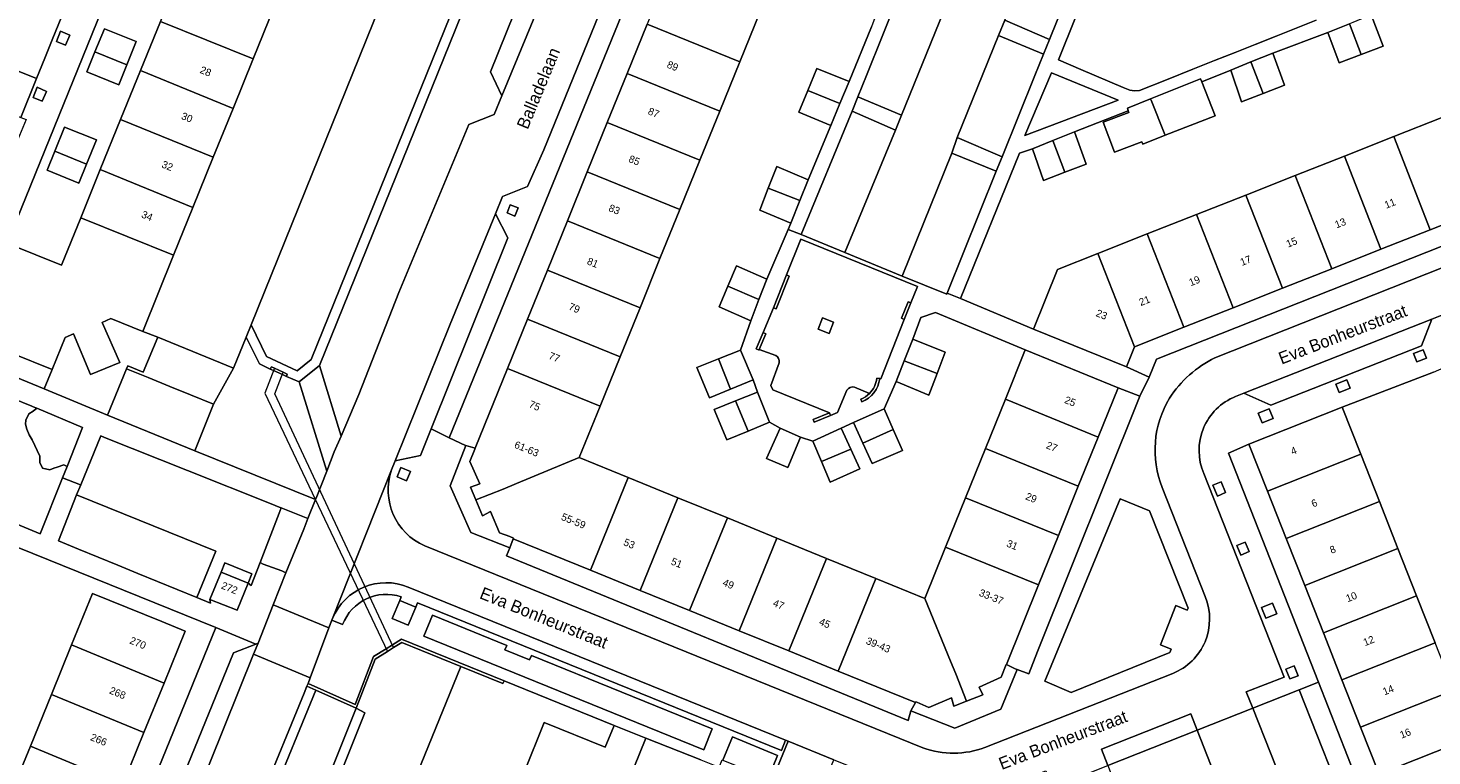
# Model space of a CAD drawing. Header units: metres. Extents: x 151448 to 154749, y 463108 to 465296.
# Tile 418 of 449: x 154410 to 154553, y 464814 to 464889. Entities that reach past the tile are written whole.
import ezdxf
from ezdxf.enums import TextEntityAlignment as Align

# ---------------------------------------------------------------- set-up
doc = ezdxf.new("R2010")
doc.units = ezdxf.units.M
for name, color, linetype, lineweight in [('B-PV-GK-BESCHOEIING-G', 253, 'Continuous', 9), ('B-PV-GK-KADEMUUR-GV', 253, 'Continuous', 9), ('B-PV-GR-BEPLANTING_CULTUUR_BODEMBEDEKKER-GV', 253, 'Continuous', 9), ('B-PV-GR-BEPLANTING_CULTUUR_HEESTERS-GV', 253, 'Continuous', 9), ('B-PV-GR-GROENVOORZIENING-GV', 253, 'Continuous', 9), ('B-PV-GW-TALUD_KRUIN-G', 253, 'Continuous', 9), ('B-PV-IE-TERREINAFSCHEIDING_KUNSTMATIG_HEKWERK-G', 253, 'Continuous', 9), ('B-PV-IE-TERREINAFSCHEIDING_KUNSTMATIG_MUUR-GV', 253, 'Continuous', 9), ('B-PV-KW-KUNSTWERK_DUIKER-GV', 253, 'Continuous', 9), ('B-PV-OG-BEBOUWING-GV', 1, 'Continuous', 9), ('B-PV-OG-BEBOUWING-T18', 2, 'Continuous', 9), ('B-PV-OG-TERREIN_BEGROEID-GV', 253, 'Continuous', 9), ('B-PV-OG-TERREIN_ERF-GV', 253, 'Continuous', 9), ('B-PV-OG-TERREIN_OEVER-GV', 253, 'Continuous', 9), ('B-PV-OG-TOPOGRAFIE-T18', 2, 'Continuous', 9), ('B-PV-OG-WATER-GV', 253, 'Continuous', 9), ('B-PV-OG-WATER_SLOOT-GV', 253, 'Continuous', 9), ('B-PV-VH-GESLOTENVERHARDING_ASFALT-GV', 253, 'Continuous', 9), ('B-PV-VH-GESLOTENVERHARDING_KUNSTSTOF-GV', 253, 'Continuous', 9), ('B-PV-VH-OPENVERHARDING_BETONSTRAATSTEEN-GV', 253, 'Continuous', 9), ('B-PV-VH-OPENVERHARDING_TEGEL-GV', 253, 'Continuous', 9)]:
    doc.layers.add(name, color=color, linetype=linetype, lineweight=lineweight)
doc.styles.add('Drong', font='txt', dxfattribs={"height": 1.8})

msp = doc.modelspace()

# ---------------------------------------------------------------- linework, layer by layer
at = {"layer": 'B-PV-GK-BESCHOEIING-G', "flags": 128}
for points in [[(154432.267, 464858.328), (154466.781, 464943.76)], [(154474.29, 464940.83), (154439.22, 464854.19)], [(154432.267, 464858.328), (154431.765, 464857.085)], [(154431.765, 464857.085), (154433.11, 464854.36), (154434.225, 464853.835)], [(154437.17, 464852.55), (154439.22, 464854.19)], [(154435.87, 464853.08), (154437.17, 464852.55)], [(154429.813, 464765.146), (154453.636, 464823.549)], [(154329.672, 464719.007), (154380.801, 464739.127), (154382.385, 464740.079), (154384.883, 464739.581), (154389.381, 464738.284), (154391.566, 464738.199), (154393.997, 464738.882), (154410.605, 464745.363), (154412.199, 464746.299), (154413.899, 464747.898), (154415.195, 464750.03), (154425.024, 464774.421), (154442.976, 464819.313)]]:
    msp.add_lwpolyline(points, dxfattribs=at)
at = {"layer": 'B-PV-GK-KADEMUUR-GV', "flags": 128}
msp.add_lwpolyline([(154438.871, 464821.134), (154442.976, 464819.313), (154444.922, 464824.298), (154446.157, 464825.073), (154446.789, 464825.469), (154447.634, 464825.999), (154453.636, 464823.549), (154457.928, 464821.797), (154458.04, 464822.074), (154447.605, 464826.334), (154446.661, 464825.743), (154446.027, 464825.346), (154444.752, 464824.547), (154442.875, 464819.669), (154438.071, 464821.817), (154437.957, 464821.539)], close=True, dxfattribs=at)
at = {"layer": 'B-PV-GR-BEPLANTING_CULTUUR_BODEMBEDEKKER-GV', "flags": 128}
for points in [[(154430.487, 464853.921), (154428.44, 464850.25), (154426.54, 464845.506), (154438.814, 464840.547), (154438.904, 464840.672), (154439.972, 464843.423), (154437.17, 464852.55), (154435.87, 464853.08), (154435.46, 464853.268), (154434.549, 464853.686), (154434.225, 464853.835), (154433.11, 464854.36), (154431.765, 464857.085)], [(154441.428, 464846.999), (154439.22, 464854.19), (154437.17, 464852.55), (154439.972, 464843.423), (154440.746, 464845.416)]]:
    msp.add_lwpolyline(points, close=True, dxfattribs=at)
at = {"layer": 'B-PV-GR-BEPLANTING_CULTUUR_HEESTERS-GV', "flags": 128}
for points in [[(154508.405, 464887.819), (154512.996, 464885.89), (154513.616, 464887.403), (154509.049, 464889.37)], [(154497.929, 464878.179), (154498.525, 464879.68), (154494.095, 464881.546), (154493.512, 464880.083)], [(154503.656, 464875.828), (154508.185, 464873.974), (154508.793, 464875.437), (154504.214, 464877.428)], [(154449.87, 464826.641), (154478.386, 464815.057), (154479.252, 464817.189), (154460.824, 464824.675), (154460.636, 464824.211), (154458.134, 464825.227), (154458.324, 464825.695), (154450.738, 464828.777)], [(154480.319, 464814.003), (154484.953, 464812.123), (154485.905, 464814.493), (154481.303, 464816.369)]]:
    msp.add_lwpolyline(points, close=True, dxfattribs=at)
at = {"layer": 'B-PV-GR-GROENVOORZIENING-GV', "flags": 128}
for points in [[(154412.847, 464888.244), (154412.437, 464887.204), (154413.349, 464886.832), (154413.788, 464887.83)], [(154410.472, 464882.527), (154410.062, 464881.487), (154410.974, 464881.115), (154411.413, 464882.113)], [(154458.652, 464870.546), (154458.365, 464869.74), (154459.153, 464869.415), (154459.469, 464870.24)], [(154491.15, 464857.465), (154491.59, 464858.612), (154490.471, 464859.042), (154490.032, 464857.893)], [(154551.024, 464854.575), (154552.001, 464854.959), (154551.671, 464855.797), (154550.694, 464855.412)], [(154543.101, 464851.451), (154544.244, 464851.904), (154543.913, 464852.741), (154542.769, 464852.288)], [(154535.261, 464848.367), (154536.377, 464848.807), (154535.993, 464849.784), (154534.876, 464849.344)], [(154447.135, 464842.85), (154448.095, 464842.45), (154448.491, 464843.4), (154447.53, 464843.8)], [(154531.087, 464842.367), (154530.256, 464842.023), (154530.719, 464840.904), (154531.55, 464841.249)], [(154533.527, 464836.22), (154532.699, 464835.867), (154533.112, 464834.896), (154533.94, 464835.249)], [(154449.052, 464829.59), (154447.412, 464830.274), (154446.642, 464828.429), (154448.281, 464827.744)], [(154536.324, 464830.011), (154535.208, 464829.569), (154535.649, 464828.452), (154536.765, 464828.894)], [(154538.533, 464823.613), (154537.697, 464823.279), (154538.099, 464822.272), (154538.935, 464822.605)]]:
    msp.add_lwpolyline(points, close=True, dxfattribs=at)
at = {"layer": 'B-PV-GW-TALUD_KRUIN-G', "flags": 128}
for points in [[(154441.428, 464846.999), (154443.26, 464851.25), (154447.33, 464861.621), (154454.448, 464878.727), (154457.014, 464879.769), (154457.795, 464881.657), (154456.656, 464884.092), (154465.583, 464906.286), (154468.423, 464907.266), (154468.993, 464908.829), (154467.716, 464911.563), (154480.128, 464942.207)], [(154428.44, 464850.25), (154426.54, 464845.506), (154438.814, 464840.547), (154438.904, 464840.672), (154439.972, 464843.423)], [(154439.972, 464843.423), (154440.746, 464845.416), (154441.428, 464846.999)]]:
    msp.add_lwpolyline(points, dxfattribs=at)
at = {"layer": 'B-PV-IE-TERREINAFSCHEIDING_KUNSTMATIG_HEKWERK-G', "flags": 128}
for points in [[(154486.818, 464863.421), (154488.271, 464867.077), (154500.159, 464862.244), (154499.484, 464860.569)], [(154431.765, 464857.085), (154430.487, 464853.921), (154422.77, 464857.07)]]:
    msp.add_lwpolyline(points, dxfattribs=at)
at = {"layer": 'B-PV-IE-TERREINAFSCHEIDING_KUNSTMATIG_MUUR-GV', "flags": 128}
for points in [[(154485.484, 464860.067), (154485.762, 464859.957), (154487.096, 464863.31), (154486.818, 464863.421)], [(154499.484, 464860.569), (154499.206, 464860.681), (154498.533, 464859.011), (154498.811, 464858.899)], [(154484.433, 464857.551), (154483.735, 464855.886), (154484.011, 464855.77), (154484.039, 464855.835), (154484.71, 464857.435)], [(154434.639, 464853.919), (154434.33, 464854.06), (154434.225, 464853.835), (154434.549, 464853.686), (154435.46, 464853.268), (154435.87, 464853.08), (154435.95, 464853.32), (154435.551, 464853.502)], [(154491.305, 464849.114), (154491.192, 464849.392), (154489.526, 464848.714), (154489.639, 464848.436)]]:
    msp.add_lwpolyline(points, close=True, dxfattribs=at)
at = {"layer": 'B-PV-IE-TERREINAFSCHEIDING_KUNSTMATIG_MUUR-GV'}
for points in [[(154494.482, 464850.495, 0.2790911), (154496.305, 464852.864)], [(154496.007, 464852.897, -0.170234), (154495.265, 464851.356)], [(154495.265, 464851.356, -0.1037202), (154494.374, 464850.774)]]:
    msp.add_lwpolyline(points, format="xyb", dxfattribs=at)
at = {"layer": 'B-PV-IE-TERREINAFSCHEIDING_KUNSTMATIG_MUUR-GV', "flags": 128}
for points in [[(154496.305, 464852.864), (154496.007, 464852.897)], [(154494.374, 464850.774), (154494.482, 464850.495)]]:
    msp.add_lwpolyline(points, dxfattribs=at)
at = {"layer": 'B-PV-KW-KUNSTWERK_DUIKER-GV', "flags": 128}
msp.add_lwpolyline([(154434.639, 464853.919), (154433.662, 464851.379), (154446.157, 464825.073), (154446.789, 464825.469), (154434.7, 464851.299), (154435.551, 464853.502)], close=True, dxfattribs=at)
at = {"layer": 'B-PV-OG-BEBOUWING-GV', "flags": 128}
for points in [[(154432.472, 464885.426), (154434.584, 464890.639), (154425.134, 464894.457), (154423.022, 464889.246)], [(154484.106, 464890.133), (154474.665, 464893.97), (154472.629, 464888.96), (154482.07, 464885.123)], [(154432.472, 464885.426), (154423.022, 464889.246), (154420.992, 464884.235), (154430.426, 464880.374)], [(154545.348, 464885.862), (154544.168, 464888.999), (154541.948, 464888.094), (154543.107, 464885.019)], [(154544.168, 464888.999), (154545.348, 464885.862), (154547.588, 464886.704), (154546.379, 464889.9), (154544.492, 464889.131)], [(154419.601, 464884.804), (154420.57, 464887.19), (154417.32, 464888.48), (154416.364, 464886.129)], [(154470.593, 464883.95), (154480.034, 464880.114), (154482.07, 464885.123), (154472.629, 464888.96)], [(154416.364, 464886.129), (154415.54, 464884.1), (154418.78, 464882.78), (154419.601, 464884.804)], [(154534.11, 464885.109), (154532.072, 464884.287), (154533.176, 464881.04), (154535.363, 464881.892)], [(154536.349, 464886.011), (154534.11, 464885.109), (154535.363, 464881.892), (154537.55, 464882.743)], [(154420.992, 464884.235), (154418.979, 464879.267), (154428.416, 464875.413), (154430.426, 464880.374)], [(154480.034, 464880.114), (154470.593, 464883.95), (154468.557, 464878.94), (154477.998, 464875.104)], [(154493.194, 464883.132), (154489.913, 464884.45), (154488.989, 464882.218), (154492.248, 464880.869)], [(154523.908, 464881.35), (154524.024, 464881.062), (154525.298, 464877.907), (154525.4, 464877.647), (154530.482, 464879.639), (154529.117, 464883.09), (154528.997, 464883.396)], [(154492.248, 464880.869), (154488.989, 464882.218), (154488.065, 464879.986), (154491.322, 464878.655)], [(154525.4, 464877.647), (154525.298, 464877.907), (154524.024, 464881.062), (154523.908, 464881.35), (154521.537, 464880.397), (154521.626, 464880.157), (154521.635, 464880.134), (154521.695, 464879.977), (154519.072, 464878.983), (154520.229, 464875.931), (154523.013, 464876.987), (154523.104, 464876.748)], [(154426.347, 464870.305), (154428.416, 464875.413), (154418.979, 464879.267), (154416.904, 464874.146)], [(154548.67, 464877.503), (154552.398, 464868.03), (154557.42, 464870.019), (154553.694, 464879.485)], [(154412.269, 464876.031), (154415.509, 464874.713), (154416.51, 464877.18), (154413.26, 464878.48)], [(154466.521, 464873.93), (154475.961, 464870.094), (154477.998, 464875.104), (154468.557, 464878.94)], [(154515.174, 464873.877), (154517.338, 464874.714), (154516.152, 464878.008), (154513.929, 464877.096)], [(154511.89, 464876.259), (154513.01, 464873.04), (154515.174, 464873.877), (154513.929, 464877.096)], [(154552.398, 464868.03), (154548.67, 464877.503), (154543.645, 464875.521), (154547.377, 464866.042)], [(154415.509, 464874.713), (154412.269, 464876.031), (154411.48, 464874.08), (154414.72, 464872.77)], [(154538.621, 464873.54), (154542.355, 464864.053), (154547.377, 464866.042), (154543.645, 464875.521)], [(154426.347, 464870.305), (154416.904, 464874.146), (154414.915, 464869.236), (154424.372, 464865.43)], [(154475.961, 464870.094), (154466.521, 464873.93), (154464.485, 464868.921), (154473.925, 464865.084)], [(154484.953, 464872.253), (154488.184, 464870.989), (154489.028, 464873.091), (154485.821, 464874.472)], [(154542.355, 464864.053), (154538.621, 464873.54), (154533.597, 464871.558), (154537.333, 464862.064)], [(154488.184, 464870.989), (154484.953, 464872.253), (154484.085, 464870.033), (154487.255, 464868.677)], [(154537.333, 464862.064), (154533.597, 464871.558), (154528.572, 464869.576), (154532.311, 464860.075)], [(154403.88, 464857.05), (154412.003, 464853.776), (154413.31, 464857.06), (154414.19, 464857.43), (154415.91, 464853.28), (154418.89, 464854.52), (154417.1, 464858.59), (154417.98, 464858.99), (154421.23, 464857.673), (154424.372, 464865.43), (154414.915, 464869.236), (154412.96, 464864.41), (154407.72, 464866.53), (154407.683, 464866.439)], [(154532.311, 464860.075), (154528.572, 464869.576), (154523.548, 464867.594), (154527.29, 464858.086)], [(154462.449, 464863.911), (154471.889, 464860.074), (154473.925, 464865.084), (154464.485, 464868.921)], [(154518.522, 464865.612), (154522.274, 464856.1), (154527.29, 464858.086), (154523.548, 464867.594)], [(154522.274, 464856.1), (154518.522, 464865.612), (154514.41, 464863.99), (154511.96, 464857.9), (154521.441, 464854.05)], [(154471.889, 464860.074), (154462.449, 464863.911), (154460.413, 464858.901), (154469.853, 464855.064)], [(154480.843, 464862.262), (154484.008, 464860.922), (154484.799, 464862.987), (154481.729, 464864.356)], [(154480.843, 464862.262), (154479.956, 464860.167), (154483.175, 464858.748), (154484.008, 464860.922)], [(154469.853, 464855.064), (154460.413, 464858.901), (154458.376, 464853.89), (154467.816, 464850.054)], [(154498.796, 464854.662), (154502.147, 464853.371), (154502.99, 464855.559), (154499.671, 464856.878)], [(154481.117, 464851.791), (154479.893, 464854.875), (154477.663, 464853.99), (154478.978, 464850.919)], [(154479.893, 464854.875), (154481.117, 464851.791), (154483.412, 464852.726), (154482.122, 464855.76)], [(154497.972, 464852.577), (154501.304, 464851.183), (154502.147, 464853.371), (154498.796, 464854.662)], [(154518.561, 464846.914), (154520.587, 464851.933), (154511.14, 464855.78), (154509.112, 464850.761)], [(154458.376, 464853.89), (154455.08, 464845.78), (154455.11, 464845.768), (154455.076, 464845.685), (154454.562, 464844.415), (154455.562, 464842.144), (154454.616, 464841.82), (154455.158, 464840.518), (154457.963, 464841.617), (154459.292, 464842.192), (154465.69, 464844.822), (154467.816, 464850.054)], [(154482.894, 464847.527), (154481.602, 464850.591), (154479.442, 464849.733), (154480.721, 464846.611)], [(154481.602, 464850.591), (154482.894, 464847.527), (154485.067, 464848.443), (154483.864, 464851.49)], [(154516.534, 464841.894), (154518.561, 464846.914), (154509.112, 464850.761), (154507.083, 464845.743)], [(154494.599, 464846.292), (154497.69, 464847.694), (154496.757, 464849.801), (154493.65, 464848.383)], [(154533.91, 464846.2), (154535.809, 464841.397), (154545.312, 464845.153), (154543.413, 464849.956)], [(154488.237, 464846.912), (154486.153, 464847.808), (154484.788, 464844.719), (154486.947, 464843.798)], [(154493.368, 464845.679), (154492.397, 464847.808), (154489.497, 464846.489), (154490.38, 464844.41)], [(154497.69, 464847.694), (154494.599, 464846.292), (154495.547, 464844.201), (154498.636, 464845.556)], [(154458.98, 464836.55), (154466.854, 464833.346), (154470.699, 464842.781), (154465.69, 464844.822), (154459.292, 464842.192), (154457.963, 464841.617), (154455.158, 464840.518), (154455.832, 464838.901), (154456.67, 464839.333), (154457.561, 464837.171), (154458.615, 464836.792), (154459.013, 464836.63)], [(154493.368, 464845.679), (154490.38, 464844.41), (154491.263, 464842.331), (154494.289, 464843.661)], [(154505.055, 464840.724), (154514.508, 464836.875), (154516.534, 464841.894), (154507.083, 464845.743)], [(154537.707, 464836.594), (154547.21, 464840.35), (154545.312, 464845.153), (154535.809, 464841.397)], [(154466.854, 464833.346), (154471.9, 464831.293), (154475.744, 464840.725), (154470.699, 464842.781)], [(154476.947, 464829.24), (154480.789, 464838.668), (154475.744, 464840.725), (154471.9, 464831.293)], [(154512.482, 464831.856), (154514.508, 464836.875), (154505.055, 464840.724), (154503.027, 464835.706)], [(154547.21, 464840.35), (154537.707, 464836.594), (154539.606, 464831.79), (154549.109, 464835.546)], [(154480.789, 464838.668), (154476.947, 464829.24), (154481.993, 464827.187), (154485.834, 464836.612)], [(154481.993, 464827.187), (154487.039, 464825.134), (154490.879, 464834.556), (154485.834, 464836.612)], [(154500.91, 464830.468), (154503.528, 464824.073), (154504.075, 464822.807), (154505.16, 464820.024), (154506.804, 464820.672), (154506.426, 464821.456), (154508.696, 464822.455), (154509.18, 464823.762), (154509.21, 464823.75), (154512.482, 464831.856), (154503.027, 464835.706)], [(154539.606, 464831.79), (154541.504, 464826.987), (154551.007, 464830.743), (154549.109, 464835.546)], [(154492.082, 464823.082), (154495.92, 464832.502), (154490.879, 464834.556), (154487.039, 464825.134)], [(154429.213, 464833.153), (154428.078, 464830.379), (154430.849, 464829.274), (154431.972, 464832.041)], [(154492.082, 464823.082), (154499.955, 464819.879), (154499.985, 464819.952), (154500.074, 464819.916), (154501.317, 464819.376), (154503.615, 464820.348), (154503.858, 464819.51), (154505.16, 464820.024), (154504.075, 464822.807), (154503.528, 464824.073), (154500.91, 464830.468), (154495.92, 464832.502)], [(154413.986, 464825.764), (154423.398, 464821.861), (154425.541, 464827.146), (154423.172, 464828.115), (154416.107, 464830.985)], [(154551.007, 464830.743), (154541.504, 464826.987), (154543.403, 464822.184), (154552.906, 464825.94)], [(154411.924, 464820.687), (154421.354, 464816.821), (154423.398, 464821.861), (154413.986, 464825.764)], [(154545.301, 464817.381), (154554.804, 464821.137), (154552.906, 464825.94), (154543.403, 464822.184)], [(154409.792, 464815.436), (154419.209, 464811.529), (154421.354, 464816.821), (154411.924, 464820.687)], [(154554.804, 464821.137), (154545.301, 464817.381), (154547.2, 464812.578), (154556.703, 464816.334)], [(154469.25, 464817.53), (154468.35, 464815.33), (154462.14, 464817.84), (154460.055, 464812.686), (154469.466, 464808.776), (154472.48, 464816.23)], [(154556.703, 464816.334), (154547.2, 464812.578), (154549.101, 464807.77), (154558.603, 464811.526)], [(154407.84, 464810.629), (154417.253, 464806.707), (154419.209, 464811.529), (154409.792, 464815.436)]]:
    msp.add_lwpolyline(points, close=True, dxfattribs=at)
at = {"layer": 'B-PV-OG-TERREIN_BEGROEID-GV', "flags": 128}
for points in [[(154473.784, 464942.245), (154438.391, 464854.808), (154436.951, 464853.656), (154433.853, 464855.116), (154432.267, 464858.328), (154431.765, 464857.085), (154433.11, 464854.36), (154434.225, 464853.835), (154434.33, 464854.06), (154434.639, 464853.919), (154435.551, 464853.502), (154435.95, 464853.32), (154435.87, 464853.08), (154437.17, 464852.55), (154439.22, 464854.19), (154474.29, 464940.83)], [(154439.22, 464854.19), (154441.428, 464846.999), (154443.26, 464851.25), (154447.33, 464861.621), (154454.448, 464878.727), (154457.014, 464879.769), (154457.795, 464881.657), (154456.656, 464884.092), (154465.583, 464906.286), (154468.423, 464907.266), (154468.993, 464908.829), (154467.716, 464911.563), (154480.128, 464942.207), (154474.29, 464940.83)], [(154410.08, 464849.99), (154409.92, 464850.07), (154401.88, 464853.32), (154399.715, 464847.942), (154397.54, 464842.54), (154410.78, 464837.05), (154413.05, 464842.76), (154413.518, 464843.928), (154413.206, 464844.084), (154412.519, 464843.834), (154412.165, 464843.751), (154411.769, 464843.564), (154411.019, 464843.751), (154410.748, 464844.314), (154410.748, 464844.959), (154409.977, 464846.626), (154409.665, 464847.147), (154409.436, 464847.709), (154409.29, 464848.23), (154409.311, 464848.647), (154409.623, 464849.272), (154410.081, 464849.542), (154410.432, 464849.843)], [(154410.432, 464849.843), (154410.081, 464849.542), (154409.623, 464849.272), (154409.311, 464848.647), (154409.29, 464848.23), (154409.436, 464847.709), (154409.665, 464847.147), (154409.977, 464846.626), (154410.748, 464844.959), (154410.748, 464844.314), (154411.019, 464843.751), (154411.769, 464843.564), (154412.165, 464843.751), (154412.519, 464843.834), (154413.206, 464844.084), (154413.518, 464843.928), (154415.107, 464847.894)], [(154524.898, 464825.76), (154526.46, 464829.761), (154527.632, 464829.285), (154527.72, 464829.501), (154523.794, 464839.413), (154520.794, 464840.635), (154513.13, 464822.056), (154515.828, 464820.912), (154525.874, 464824.955), (154526.017, 464825.306)]]:
    msp.add_lwpolyline(points, close=True, dxfattribs=at)
msp.add_lwpolyline([(154416.627, 464765.67), (154419.501, 464773.035), (154425.836, 464788.8), (154434.221, 464809.79), (154438.871, 464821.134), (154437.957, 464821.539), (154437.669, 464820.836), (154433.294, 464810.165), (154418.9, 464774.246), (154415.714, 464766.082)], dxfattribs=at)
at = {"layer": 'B-PV-OG-TERREIN_ERF-GV', "flags": 128}
for points in [[(154441.321, 464934.412), (154443.457, 464939.684), (154445.44, 464944.578), (154447.433, 464949.498), (154449.61, 464954.87), (154444.192, 464957.078), (154444.116, 464957.109), (154407.39, 464866.57), (154407.683, 464866.439), (154407.72, 464866.53), (154412.96, 464864.41), (154414.915, 464869.236), (154416.904, 464874.146), (154418.979, 464879.267), (154420.992, 464884.235), (154423.022, 464889.246), (154425.134, 464894.457), (154427.224, 464899.618), (154429.194, 464904.48), (154431.278, 464909.623), (154433.318, 464914.659), (154435.326, 464919.614), (154437.36, 464924.635), (154439.312, 464929.453)], [(154416.364, 464886.129), (154417.32, 464888.48), (154420.57, 464887.19), (154419.601, 464884.804), (154418.78, 464882.78), (154415.54, 464884.1)], [(154412.269, 464876.031), (154413.26, 464878.48), (154416.51, 464877.18), (154415.509, 464874.713), (154414.72, 464872.77), (154411.48, 464874.08)], [(154417.64, 464849.13), (154419.577, 464853.866), (154419.7, 464854.17), (154421.26, 464853.53), (154422.77, 464857.07), (154421.23, 464857.673), (154417.98, 464858.99), (154417.1, 464858.59), (154418.89, 464854.52), (154415.91, 464853.28), (154414.19, 464857.43), (154413.31, 464857.06), (154412.003, 464853.776), (154411.17, 464851.813)], [(154403.06, 464855.152), (154411.17, 464851.813), (154412.003, 464853.776), (154403.88, 464857.05), (154403.79, 464857.06)], [(154428.44, 464850.25), (154430.487, 464853.921), (154422.77, 464857.07), (154421.26, 464853.53), (154419.7, 464854.17), (154419.577, 464853.866), (154421.786, 464852.965), (154423.975, 464852.072), (154426.1, 464851.205)], [(154518.561, 464846.914), (154516.534, 464841.894), (154514.508, 464836.875), (154512.482, 464831.856), (154509.21, 464823.75), (154510.115, 464823.309), (154510.297, 464823.243), (154511.512, 464822.799), (154512.38, 464825.063), (154522.823, 464851.062), (154520.587, 464851.933)], [(154535.809, 464841.397), (154533.91, 464846.2), (154531.838, 464845.267), (154540.997, 464821.936), (154546.914, 464806.864), (154549.101, 464807.77), (154547.2, 464812.578), (154545.301, 464817.381), (154543.403, 464822.184), (154541.504, 464826.987), (154539.606, 464831.79), (154537.707, 464836.594)], [(154454.141, 464846.054), (154452.563, 464841.934), (154454.669, 464837.183), (154458.616, 464835.632), (154458.98, 464836.55), (154459.013, 464836.63), (154458.615, 464836.792), (154457.561, 464837.171), (154456.67, 464839.333), (154455.832, 464838.901), (154455.158, 464840.518), (154454.616, 464841.82), (154455.562, 464842.144), (154454.562, 464844.415), (154455.076, 464845.685), (154455.11, 464845.768), (154455.08, 464845.78)], [(154466.854, 464833.346), (154458.98, 464836.55), (154458.616, 464835.632), (154458.296, 464834.826), (154499.206, 464818.03), (154499.492, 464819.019), (154499.955, 464819.879), (154492.082, 464823.082), (154487.039, 464825.134), (154481.993, 464827.187), (154476.947, 464829.24), (154471.9, 464831.293)], [(154431.972, 464832.041), (154432.358, 464832.992), (154429.603, 464834.108), (154429.213, 464833.153)], [(154499.955, 464819.879), (154499.492, 464819.019), (154503.967, 464817.259), (154508.661, 464819.188), (154510.297, 464823.243), (154510.115, 464823.309), (154509.21, 464823.75), (154509.18, 464823.762), (154508.696, 464822.455), (154506.426, 464821.456), (154506.804, 464820.672), (154505.16, 464820.024), (154503.858, 464819.51), (154503.615, 464820.348), (154501.317, 464819.376), (154500.074, 464819.916), (154499.985, 464819.952)]]:
    msp.add_lwpolyline(points, close=True, dxfattribs=at)
for points in [[(154434.584, 464890.639), (154432.472, 464885.426), (154430.426, 464880.374), (154428.416, 464875.413), (154426.347, 464870.305), (154424.372, 464865.43), (154421.23, 464857.673), (154422.77, 464857.07), (154430.487, 464853.921), (154431.765, 464857.085), (154432.267, 464858.328), (154466.781, 464943.76)], [(154471.085, 464892.551), (154452.461, 464846.848), (154454.108, 464846.064), (154454.141, 464846.054), (154455.08, 464845.78), (154458.376, 464853.89), (154460.413, 464858.901), (154462.449, 464863.911), (154464.485, 464868.921), (154466.521, 464873.93), (154468.557, 464878.94), (154470.593, 464883.95), (154472.629, 464888.96)], [(154484.106, 464890.133), (154482.07, 464885.123), (154480.034, 464880.114), (154477.998, 464875.104), (154475.961, 464870.094), (154473.925, 464865.084), (154471.889, 464860.074), (154469.853, 464855.064), (154467.816, 464850.054), (154465.69, 464844.822), (154470.699, 464842.781), (154475.744, 464840.725), (154480.789, 464838.668), (154485.834, 464836.612), (154490.879, 464834.556), (154495.92, 464832.502), (154500.91, 464830.468), (154503.027, 464835.706), (154505.055, 464840.724), (154507.083, 464845.743), (154509.112, 464850.761), (154511.14, 464855.78), (154502.007, 464859.596), (154500.512, 464859.081), (154499.671, 464856.878), (154502.99, 464855.559), (154502.147, 464853.371), (154501.304, 464851.183), (154497.972, 464852.577), (154496.757, 464849.801), (154497.69, 464847.694), (154498.636, 464845.556), (154495.547, 464844.201), (154494.599, 464846.292), (154493.65, 464848.383), (154492.397, 464847.808), (154493.368, 464845.679), (154494.289, 464843.661), (154491.263, 464842.331), (154490.38, 464844.41), (154489.497, 464846.489), (154488.237, 464846.912), (154486.947, 464843.798), (154484.788, 464844.719), (154486.153, 464847.808), (154485.067, 464848.443), (154482.894, 464847.527), (154480.721, 464846.611), (154479.442, 464849.733), (154481.602, 464850.591), (154483.864, 464851.49), (154483.412, 464852.726), (154481.117, 464851.791), (154478.978, 464850.919), (154477.663, 464853.99), (154479.893, 464854.875), (154482.122, 464855.76), (154483.175, 464858.748), (154479.956, 464860.167), (154480.843, 464862.262), (154481.729, 464864.356), (154484.799, 464862.987), (154486.99, 464868.063), (154487.255, 464868.677), (154484.085, 464870.033), (154484.953, 464872.253), (154485.821, 464874.472), (154489.028, 464873.091), (154491.322, 464878.655), (154488.065, 464879.986), (154488.989, 464882.218), (154489.913, 464884.45), (154493.194, 464883.132), (154495.463, 464888.671)], [(154546.379, 464889.9), (154547.588, 464886.704), (154545.348, 464885.862), (154543.107, 464885.019), (154541.948, 464888.094), (154536.349, 464886.011), (154537.55, 464882.743), (154535.363, 464881.892), (154533.176, 464881.04), (154532.072, 464884.287), (154529.117, 464883.09), (154530.482, 464879.639), (154525.4, 464877.647), (154523.104, 464876.748), (154523.013, 464876.987), (154520.229, 464875.931), (154519.072, 464878.983), (154521.695, 464879.977), (154521.635, 464880.134), (154516.152, 464878.008), (154517.338, 464874.714), (154515.174, 464873.877), (154513.01, 464873.04), (154511.89, 464876.259), (154510.559, 464875.835), (154504.534, 464861.027), (154511.96, 464857.9), (154514.41, 464863.99), (154518.522, 464865.612), (154523.548, 464867.594), (154528.572, 464869.576), (154533.597, 464871.558), (154538.621, 464873.54), (154543.645, 464875.521), (154548.67, 464877.503), (154553.694, 464879.485)], [(154557.42, 464870.019), (154552.398, 464868.03), (154547.377, 464866.042), (154542.355, 464864.053), (154537.333, 464862.064), (154532.311, 464860.075), (154527.29, 464858.086), (154522.274, 464856.1), (154521.441, 464854.05), (154523.766, 464853.026), (154524.51, 464854.84), (154574.71, 464874.694)], [(154552.741, 464853.516), (154543.413, 464849.956), (154545.312, 464845.153), (154547.21, 464840.35), (154549.109, 464835.546), (154551.007, 464830.743), (154552.906, 464825.94)], [(154407.257, 464774.901), (154428.659, 464827.511), (154408.447, 464835.699)], [(154407.84, 464810.629), (154409.792, 464815.436), (154411.924, 464820.687), (154413.986, 464825.764), (154416.107, 464830.985), (154423.172, 464828.115), (154425.541, 464827.146), (154423.398, 464821.861), (154421.354, 464816.821), (154419.209, 464811.529), (154417.253, 464806.707), (154415.163, 464801.552), (154413.155, 464796.599), (154411.17, 464791.703), (154409.106, 464786.614)], [(154460.055, 464812.686), (154462.14, 464817.84), (154468.35, 464815.33), (154469.25, 464817.53), (154458.04, 464822.074), (154457.928, 464821.797), (154453.636, 464823.549), (154429.813, 464765.146)], [(154478.074, 464814.031), (154472.48, 464816.23), (154469.466, 464808.776)]]:
    msp.add_lwpolyline(points, dxfattribs=at)
at = {"layer": 'B-PV-OG-TERREIN_OEVER-GV', "flags": 128}
msp.add_lwpolyline([(154416.627, 464765.67), (154420.832, 464764.019), (154422.421, 464767.963), (154425.024, 464774.421), (154442.976, 464819.313), (154438.871, 464821.134), (154434.221, 464809.79), (154425.836, 464788.8), (154419.501, 464773.035)], close=True, dxfattribs=at)
at = {"layer": 'B-PV-OG-WATER-GV', "flags": 128}
msp.add_lwpolyline([(154432.267, 464858.328), (154433.853, 464855.116), (154436.951, 464853.656), (154438.391, 464854.808), (154473.784, 464942.245), (154473.11, 464944.13), (154472.39, 464944.52), (154471.986, 464944.711), (154471.082, 464945.139), (154470.53, 464945.4), (154469.69, 464945.54), (154466.781, 464943.76)], close=True, dxfattribs=at)
at = {"layer": 'B-PV-OG-WATER_SLOOT-GV', "flags": 128}
for points in [[(154429.71, 464764.918), (154429.813, 464765.146), (154453.636, 464823.549), (154447.634, 464825.999), (154446.789, 464825.469), (154446.157, 464825.073), (154444.922, 464824.298), (154442.976, 464819.313), (154443.855, 464818.817), (154423.345, 464767.577)], [(154442.976, 464819.313), (154425.024, 464774.421), (154422.421, 464767.963), (154423.345, 464767.577), (154443.855, 464818.817)]]:
    msp.add_lwpolyline(points, close=True, dxfattribs=at)
at = {"layer": 'B-PV-VH-GESLOTENVERHARDING_ASFALT-GV', "flags": 128}
for points in [[(154446.956, 464844.502), (154452.545, 464858.392), (154457.162, 464869.634), (154457.867, 464871.411), (154460.433, 464872.428), (154462.083, 464876.167), (154469.578, 464894.522), (154476.403, 464910.903), (154476.877, 464911.904), (154475.5, 464914.726), (154477.074, 464918.752), (154478.586, 464922.338), (154479.877, 464925.304), (154487.367, 464943.685), (154488.284, 464945.774), (154488.652, 464946.428)], [(154468.423, 464907.266), (154457.795, 464881.657), (154457.014, 464879.769), (154454.448, 464878.727), (154447.33, 464861.621), (154443.26, 464851.25), (154441.428, 464846.999), (154440.746, 464845.416), (154439.972, 464843.423), (154438.904, 464840.672), (154438.814, 464840.547), (154438.057, 464838.61), (154437.636, 464837.534), (154435.814, 464833.083), (154434.524, 464829.827), (154440.198, 464827.488), (154440.49, 464828.258), (154440.56, 464828.44), (154446.584, 464843.567), (154446.956, 464844.502)], [(154415.714, 464766.082), (154418.9, 464774.246), (154433.294, 464810.165), (154437.669, 464820.836), (154437.957, 464821.539), (154438.071, 464821.817), (154438.29, 464822.4), (154432.519, 464824.788), (154413.119, 464776.574), (154408.806, 464765.982)]]:
    msp.add_lwpolyline(points, dxfattribs=at)
msp.add_lwpolyline([(154434.524, 464829.827), (154432.976, 464825.921), (154432.519, 464824.788), (154438.29, 464822.4), (154440.198, 464827.488)], close=True, dxfattribs=at)
at = {"layer": 'B-PV-VH-GESLOTENVERHARDING_KUNSTSTOF-GV', "flags": 128}
for points in [[(154499.484, 464860.569), (154500.159, 464862.244), (154488.271, 464867.077), (154486.818, 464863.421), (154487.096, 464863.31), (154485.762, 464859.957), (154485.484, 464860.067), (154484.433, 464857.551), (154484.71, 464857.435), (154484.039, 464855.835), (154485.713, 464855.227)], [(154496.007, 464852.897), (154496.305, 464852.864), (154496.406, 464852.853), (154498.811, 464858.899), (154498.533, 464859.011), (154499.206, 464860.681), (154499.484, 464860.569)], [(154486.074, 464854.465), (154485.232, 464852.176), (154485.425, 464851.708), (154491.192, 464849.392), (154491.305, 464849.114), (154492.017, 464849.404), (154492.964, 464851.683)], [(154493.746, 464852), (154495.265, 464851.356)]]:
    msp.add_lwpolyline(points, dxfattribs=at)
msp.add_lwpolyline([(154491.15, 464857.465), (154490.032, 464857.893), (154490.471, 464859.042), (154491.59, 464858.612)], close=True, dxfattribs=at)
at = {"layer": 'B-PV-VH-GESLOTENVERHARDING_KUNSTSTOF-GV'}
for points in [[(154485.713, 464855.227, -0.3161844), (154486.074, 464854.465)], [(154492.964, 464851.683, -0.306124), (154493.746, 464852)], [(154495.265, 464851.356, 0.170234), (154496.007, 464852.897)]]:
    msp.add_lwpolyline(points, format="xyb", dxfattribs=at)
at = {"layer": 'B-PV-VH-OPENVERHARDING_BETONSTRAATSTEEN-GV', "flags": 128}
for points in [[(154482.443, 464920.672), (154480.967, 464916.884), (154504.572, 464907.211), (154508.927, 464905.426), (154508.444, 464904.038), (154503.46, 464891.671), (154502.802, 464890.208), (154498.525, 464879.68), (154497.929, 464878.179), (154492.764, 464865.697), (154498.582, 464863.311), (154503.656, 464875.828), (154504.214, 464877.428), (154508.405, 464887.819), (154509.049, 464889.37), (154514.171, 464901.774), (154514.704, 464903.212), (154516.112, 464907.01), (154489.692, 464917.6)], [(154457.795, 464881.657), (154468.423, 464907.266), (154465.583, 464906.286), (154456.656, 464884.092)], [(154518.675, 464899.945), (154514.171, 464901.774), (154509.049, 464889.37), (154513.616, 464887.403)], [(154498.298, 464892.05), (154494.963, 464883.715), (154494.095, 464881.546), (154498.525, 464879.68), (154502.802, 464890.208)], [(154508.793, 464875.437), (154512.127, 464883.728), (154512.996, 464885.89), (154508.405, 464887.819), (154504.214, 464877.428)], [(154520.585, 464881.232), (154513.812, 464884.005), (154511.092, 464877.628)], [(154497.929, 464878.179), (154493.512, 464880.083), (154488.298, 464867.527), (154492.764, 464865.697)], [(154508.185, 464873.974), (154503.656, 464875.828), (154498.582, 464863.311), (154503.132, 464861.446), (154503.175, 464861.553)], [(154457.162, 464869.634), (154452.545, 464858.392), (154446.956, 464844.502), (154449.51, 464845.031), (154450.597, 464847.735), (154458.425, 464867.214)], [(154552.544, 464858.917), (154533.415, 464851.377), (154536.162, 464850.173), (154551.506, 464856.215)], [(154417.64, 464849.13), (154426.54, 464845.506), (154428.44, 464850.25), (154426.1, 464851.205), (154423.975, 464852.072), (154421.786, 464852.965), (154419.577, 464853.866)], [(154429.213, 464833.153), (154429.603, 464834.108), (154432.358, 464832.992), (154431.972, 464832.041), (154432.277, 464831.778), (154433.176, 464834.12), (154435.111, 464839.173), (154435.314, 464839.704), (154435.142, 464839.773), (154434.305, 464840.107), (154425.785, 464843.507), (154417.339, 464846.878), (154416.954, 464847.026), (154414.909, 464842.041), (154414.487, 464841.013), (154428.678, 464835.294), (154426.731, 464830.582), (154428.131, 464830.011), (154428.078, 464830.379)], [(154414.487, 464841.013), (154412.643, 464836.327), (154414.671, 464835.5), (154416.681, 464834.68), (154418.691, 464833.861), (154420.728, 464833.03), (154426.731, 464830.582), (154428.678, 464835.294)], [(154432.976, 464825.921), (154432.744, 464825.829), (154430.471, 464824.941), (154419.013, 464796.808), (154416.717, 464791.169), (154412.008, 464779.607), (154411.885, 464779.305), (154413.119, 464776.574), (154432.519, 464824.788)], [(154534.31, 464819.288), (154545.111, 464792.014), (154549.854, 464793.87), (154539.04, 464821.161)], [(154519.559, 464813.458), (154525.292, 464798.727), (154529.972, 464800.532), (154531.581, 464796.42), (154536.047, 464798.174), (154528.653, 464817.055)]]:
    msp.add_lwpolyline(points, close=True, dxfattribs=at)
for points in [[(154383.385, 464891.933), (154405.37, 464883.02), (154406.24, 464885.08), (154406.941, 464884.803), (154410.41, 464883.431), (154411.255, 464885.512), (154412.07, 464887.52), (154412.918, 464889.607)], [(154516.254, 464889.628), (154514.518, 464885.331), (154516.807, 464884.351), (154521.108, 464882.508), (154521.78, 464882.232), (154522.253, 464882.183), (154522.764, 464882.209), (154525.542, 464883.301), (154528.21, 464884.366), (154530.43, 464885.252), (154532.523, 464886.087), (154534.548, 464886.895), (154536.698, 464887.753), (154540.776, 464889.38)], [(154577.181, 464873.525), (154576.544, 464873.277), (154575.448, 464872.787), (154530.458, 464854.991)], [(154532.57, 464851.036), (154533.415, 464851.377), (154552.544, 464858.917), (154554.074, 464859.525), (154573.71, 464867.319), (154576.55, 464868.461), (154577.205, 464868.758)], [(154446.584, 464843.567), (154440.56, 464828.44)], [(154448.278, 464831.632), (154486.717, 464816.038), (154486.966, 464815.936), (154491.639, 464814.04), (154493.098, 464813.449), (154503.528, 464809.21), (154503.666, 464809.154), (154513.244, 464812.925), (154513.909, 464811.223), (154519.559, 464813.458), (154518.913, 464815.117), (154528.004, 464818.708), (154528.653, 464817.055), (154534.31, 464819.288), (154533.656, 464820.961), (154537.527, 464822.447), (154529.329, 464843.195)], [(154525.086, 464841.778), (154529.474, 464830.67)], [(154500.708, 464815.246), (154449.973, 464835.83)], [(154447.412, 464830.274), (154449.052, 464829.59), (154449.236, 464830.031), (154486.288, 464814.986), (154486.717, 464816.038), (154448.278, 464831.632)], [(154447.564, 464830.636), (154447.412, 464830.274)], [(154440.56, 464828.44), (154440.49, 464828.258), (154441.595, 464827.809)], [(154526.169, 464822.839), (154507.035, 464815.3)], [(154545.111, 464792.014), (154534.31, 464819.288), (154528.653, 464817.055), (154536.047, 464798.174)]]:
    msp.add_lwpolyline(points, dxfattribs=at)
at = {"layer": 'B-PV-VH-OPENVERHARDING_BETONSTRAATSTEEN-GV'}
for points in [[(154530.458, 464854.991, 0.1364294), (154525.832, 464850.858)], [(154525.832, 464850.858, 0.2354657), (154525.086, 464841.778)], [(154529.329, 464843.195, -0.4233055), (154532.57, 464851.036)], [(154449.973, 464835.83, -0.3954243), (154446.584, 464843.567)], [(154440.56, 464828.44, -0.4122826), (154448.278, 464831.632)], [(154448.278, 464831.632, 0.4122826), (154440.56, 464828.44)], [(154441.595, 464827.809, -0.4042664), (154447.564, 464830.636)], [(154529.474, 464830.67, -0.415405), (154526.169, 464822.839)], [(154507.035, 464815.3, -0.175438), (154500.708, 464815.246)]]:
    msp.add_lwpolyline(points, format="xyb", dxfattribs=at)
at = {"layer": 'B-PV-VH-OPENVERHARDING_TEGEL-GV', "flags": 128}
for points in [[(154412.918, 464889.607), (154412.07, 464887.52), (154411.255, 464885.512), (154410.41, 464883.431), (154408.798, 464879.464), (154409.35, 464879.24), (154408.006, 464876.006), (154404.813, 464868.13), (154400.99, 464858.66), (154400.04, 464856.38), (154403.06, 464855.152), (154403.79, 464857.06), (154403.88, 464857.05), (154407.683, 464866.439), (154407.39, 464866.57), (154444.116, 464957.109)], [(154518.675, 464899.945), (154513.616, 464887.403), (154512.996, 464885.89), (154512.127, 464883.728), (154508.793, 464875.437), (154508.185, 464873.974), (154503.175, 464861.553), (154504.534, 464861.027), (154510.559, 464875.835), (154511.89, 464876.259), (154513.929, 464877.096), (154516.152, 464878.008), (154521.635, 464880.134), (154521.626, 464880.157), (154521.537, 464880.397), (154523.908, 464881.35), (154528.997, 464883.396), (154529.117, 464883.09), (154532.072, 464884.287), (154534.11, 464885.109), (154536.349, 464886.011), (154541.948, 464888.094), (154544.168, 464888.999)], [(154540.776, 464889.38), (154536.698, 464887.753), (154534.548, 464886.895), (154532.523, 464886.087), (154530.43, 464885.252), (154528.21, 464884.366), (154525.542, 464883.301), (154522.764, 464882.209), (154522.253, 464882.183), (154521.78, 464882.232), (154521.108, 464882.508), (154516.807, 464884.351), (154514.518, 464885.331), (154516.254, 464889.628)], [(154530.458, 464854.991), (154575.448, 464872.787), (154574.71, 464874.694), (154524.51, 464854.84), (154523.766, 464853.026), (154522.823, 464851.062), (154512.38, 464825.063), (154511.512, 464822.799), (154510.297, 464823.243), (154508.661, 464819.188), (154503.967, 464817.259), (154499.492, 464819.019), (154499.206, 464818.03), (154458.296, 464834.826), (154458.616, 464835.632)], [(154576.675, 464868.474), (154576.55, 464868.461), (154573.71, 464867.319), (154572.537, 464864.536), (154556.886, 464858.329), (154554.074, 464859.525), (154552.544, 464858.917), (154551.506, 464856.215), (154536.162, 464850.173), (154533.415, 464851.377), (154532.57, 464851.036)], [(154486.818, 464863.421), (154488.271, 464867.077), (154500.159, 464862.244), (154499.484, 464860.569), (154498.811, 464858.899), (154496.406, 464852.853), (154496.305, 464852.864)], [(154485.713, 464855.227), (154484.039, 464855.835), (154484.011, 464855.77), (154483.735, 464855.886), (154484.433, 464857.551), (154485.484, 464860.067), (154486.818, 464863.421)], [(154401.88, 464853.32), (154409.92, 464850.07), (154410.08, 464849.99), (154410.432, 464849.843), (154415.107, 464847.894), (154413.518, 464843.928), (154413.05, 464842.76), (154414.894, 464842.047), (154414.909, 464842.041), (154416.954, 464847.026), (154417.339, 464846.878), (154425.785, 464843.507), (154434.305, 464840.107), (154435.142, 464839.773), (154435.314, 464839.704), (154438.057, 464838.61), (154438.814, 464840.547), (154426.54, 464845.506), (154417.64, 464849.13), (154411.17, 464851.813), (154403.06, 464855.152)], [(154529.329, 464843.195), (154537.527, 464822.447), (154533.656, 464820.961), (154534.31, 464819.288), (154539.04, 464821.161), (154540.997, 464821.936), (154531.838, 464845.267), (154533.91, 464846.2), (154543.413, 464849.956), (154552.741, 464853.516), (154554.048, 464854.083), (154556.81, 464855.095), (154557.861, 464855.463)], [(154492.964, 464851.683), (154492.017, 464849.404), (154491.305, 464849.114), (154489.639, 464848.436), (154489.526, 464848.714), (154491.192, 464849.392), (154485.425, 464851.708), (154485.232, 464852.176), (154486.074, 464854.465)], [(154495.265, 464851.356), (154493.746, 464852)], [(154494.482, 464850.495), (154494.374, 464850.774)], [(154458.616, 464835.632), (154454.669, 464837.183), (154452.563, 464841.934), (154454.141, 464846.054), (154454.108, 464846.064), (154452.461, 464846.848), (154450.597, 464847.735), (154449.51, 464845.031), (154446.956, 464844.502), (154446.584, 464843.567)], [(154408.447, 464835.699), (154428.659, 464827.511), (154432.744, 464825.829), (154432.976, 464825.921), (154434.524, 464829.827), (154435.814, 464833.083), (154435.412, 464833.272), (154433.505, 464833.97), (154433.176, 464834.12), (154432.277, 464831.778), (154431.972, 464832.041), (154430.849, 464829.274), (154428.078, 464830.379), (154428.131, 464830.011), (154426.731, 464830.582), (154420.728, 464833.03), (154418.691, 464833.861), (154416.681, 464834.68), (154414.671, 464835.5), (154412.643, 464836.327), (154414.487, 464841.013), (154414.909, 464842.041), (154414.894, 464842.047), (154413.05, 464842.76), (154410.78, 464837.05), (154397.54, 464842.54)], [(154529.474, 464830.67), (154525.086, 464841.778)], [(154449.973, 464835.83), (154500.708, 464815.246)], [(154472.48, 464816.23), (154478.074, 464814.031), (154479.966, 464813.289), (154480.264, 464814.025), (154480.319, 464814.003), (154481.303, 464816.369), (154485.905, 464814.493), (154484.953, 464812.123), (154485.354, 464811.96), (154486.966, 464815.936), (154486.717, 464816.038), (154486.288, 464814.986), (154449.236, 464830.031), (154449.052, 464829.59), (154448.281, 464827.744), (154446.642, 464828.429), (154447.412, 464830.274), (154447.564, 464830.636)], [(154408.806, 464765.982), (154413.119, 464776.574), (154411.885, 464779.305), (154412.008, 464779.607), (154416.717, 464791.169), (154419.013, 464796.808), (154430.471, 464824.941), (154432.744, 464825.829), (154428.659, 464827.511), (154407.257, 464774.901), (154409.336, 464774.063), (154407.007, 464768.601), (154405.088, 464769.413), (154403.698, 464766.187), (154400.755, 464765.049), (154401.594, 464762.796), (154400.252, 464762.308), (154398.62, 464761.712), (154397.816, 464763.912), (154394.84, 464762.762), (154392.134, 464761.606)], [(154441.595, 464827.809), (154440.49, 464828.258), (154440.198, 464827.488), (154438.29, 464822.4), (154438.071, 464821.817), (154442.875, 464819.669), (154444.752, 464824.547), (154446.027, 464825.346), (154446.661, 464825.743), (154447.605, 464826.334), (154458.04, 464822.074), (154469.25, 464817.53), (154472.48, 464816.23)], [(154507.035, 464815.3), (154526.169, 464822.839)]]:
    msp.add_lwpolyline(points, dxfattribs=at)
for points in [[(154480.967, 464916.884), (154480.567, 464916.992), (154477.616, 464918.445), (154477.074, 464918.752), (154475.5, 464914.726), (154476.877, 464911.904), (154476.403, 464910.903), (154469.578, 464894.522), (154462.083, 464876.167), (154460.433, 464872.428), (154457.867, 464871.411), (154457.162, 464869.634), (154458.425, 464867.214), (154450.597, 464847.735), (154452.461, 464846.848), (154471.085, 464892.551), (154480.533, 464915.897)], [(154498.298, 464892.05), (154498.981, 464893.463), (154501.544, 464899.77), (154502.378, 464901.821), (154504.052, 464905.942), (154504.572, 464907.211), (154480.967, 464916.884), (154480.533, 464915.897), (154483.578, 464914.565), (154502.891, 464906.802), (154496.306, 464890.959), (154495.463, 464888.671), (154493.194, 464883.132), (154492.248, 464880.869), (154491.322, 464878.655), (154489.028, 464873.091), (154488.184, 464870.989), (154487.255, 464868.677), (154486.99, 464868.063), (154488.298, 464867.527), (154493.512, 464880.083), (154494.095, 464881.546), (154494.963, 464883.715)], [(154389.17, 464887.418), (154391.276, 464886.556), (154396.87, 464884.306), (154399.077, 464883.4), (154401.27, 464882.5), (154407.14, 464880.136), (154408.798, 464879.464), (154410.41, 464883.431), (154406.941, 464884.803), (154406.24, 464885.08), (154405.37, 464883.02), (154383.385, 464891.933), (154379.94, 464893.33), (154378.813, 464891.589), (154380.99, 464890.713), (154386.88, 464888.356)], [(154412.847, 464888.244), (154413.788, 464887.83), (154413.349, 464886.832), (154412.437, 464887.204)], [(154520.585, 464881.232), (154511.092, 464877.628), (154513.812, 464884.005)], [(154410.472, 464882.527), (154411.413, 464882.113), (154410.974, 464881.115), (154410.062, 464881.487)], [(154458.652, 464870.546), (154459.469, 464870.24), (154459.153, 464869.415), (154458.365, 464869.74)], [(154489.497, 464846.489), (154492.397, 464847.808), (154493.65, 464848.383), (154496.757, 464849.801), (154497.972, 464852.577), (154498.796, 464854.662), (154499.671, 464856.878), (154500.512, 464859.081), (154502.007, 464859.596), (154511.14, 464855.78), (154520.587, 464851.933), (154522.823, 464851.062), (154523.766, 464853.026), (154521.441, 464854.05), (154511.96, 464857.9), (154504.534, 464861.027), (154503.175, 464861.553), (154503.132, 464861.446), (154498.582, 464863.311), (154492.764, 464865.697), (154488.298, 464867.527), (154486.99, 464868.063), (154484.799, 464862.987), (154484.008, 464860.922), (154483.175, 464858.748), (154482.122, 464855.76), (154483.412, 464852.726), (154483.864, 464851.49), (154485.067, 464848.443), (154486.153, 464847.808), (154488.237, 464846.912)], [(154551.024, 464854.575), (154550.694, 464855.412), (154551.671, 464855.797), (154552.001, 464854.959)], [(154543.101, 464851.451), (154542.769, 464852.288), (154543.913, 464852.741), (154544.244, 464851.904)], [(154535.261, 464848.367), (154534.876, 464849.344), (154535.993, 464849.784), (154536.377, 464848.807)], [(154447.135, 464842.85), (154447.53, 464843.8), (154448.491, 464843.4), (154448.095, 464842.45)], [(154531.087, 464842.367), (154531.55, 464841.249), (154530.719, 464840.904), (154530.256, 464842.023)], [(154524.898, 464825.76), (154526.017, 464825.306), (154525.874, 464824.955), (154515.828, 464820.912), (154513.13, 464822.056), (154520.794, 464840.635), (154523.794, 464839.413), (154527.72, 464829.501), (154527.632, 464829.285), (154526.46, 464829.761)], [(154438.057, 464838.61), (154435.314, 464839.704), (154435.111, 464839.173), (154433.176, 464834.12), (154433.505, 464833.97), (154435.412, 464833.272), (154435.814, 464833.083), (154437.636, 464837.534)], [(154533.527, 464836.22), (154533.94, 464835.249), (154533.112, 464834.896), (154532.699, 464835.867)], [(154536.324, 464830.011), (154536.765, 464828.894), (154535.649, 464828.452), (154535.208, 464829.569)], [(154449.87, 464826.641), (154450.738, 464828.777), (154458.324, 464825.695), (154458.134, 464825.227), (154460.636, 464824.211), (154460.824, 464824.675), (154479.252, 464817.189), (154478.386, 464815.057)], [(154538.533, 464823.613), (154538.935, 464822.605), (154538.099, 464822.272), (154537.697, 464823.279)], [(154558.009, 464785.547), (154554.993, 464793.063), (154554.111, 464795.029), (154549.865, 464806.113), (154549.101, 464807.77), (154546.914, 464806.864), (154540.997, 464821.936), (154539.04, 464821.161), (154549.854, 464793.87), (154545.111, 464792.014), (154545.424, 464791.221), (154552.14, 464793.878), (154554.022, 464789.121), (154547.302, 464786.461), (154547.612, 464785.675), (154552.318, 464787.536), (154554.734, 464781.461), (154549.995, 464779.606), (154551.45, 464775.917), (154560.452, 464779.454)], [(154528.653, 464817.055), (154528.004, 464818.708), (154518.913, 464815.117), (154519.559, 464813.458)], [(154485.354, 464811.96), (154490.001, 464810.075), (154491.639, 464814.04), (154486.966, 464815.936)]]:
    msp.add_lwpolyline(points, close=True, dxfattribs=at)
at = {"layer": 'B-PV-VH-OPENVERHARDING_TEGEL-GV'}
for points in [[(154486.074, 464854.465, 0.3161844), (154485.713, 464855.227)], [(154525.832, 464850.858, -0.1364294), (154530.458, 464854.991)], [(154493.746, 464852, 0.306124), (154492.964, 464851.683)], [(154496.305, 464852.864, -0.2790911), (154494.482, 464850.495)], [(154494.374, 464850.774, 0.1037202), (154495.265, 464851.356)], [(154525.086, 464841.778, -0.2354657), (154525.832, 464850.858)], [(154532.57, 464851.036, 0.4233055), (154529.329, 464843.195)], [(154446.584, 464843.567, 0.3954243), (154449.973, 464835.83)], [(154447.564, 464830.636, 0.4042664), (154441.595, 464827.809)], [(154526.169, 464822.839, 0.415405), (154529.474, 464830.67)], [(154500.708, 464815.246, 0.175438), (154507.035, 464815.3)]]:
    msp.add_lwpolyline(points, format="xyb", dxfattribs=at)

# ---------------------------------------------------------------- texts
at = {"layer": 'B-PV-OG-BEBOUWING-T18', "style": 'Drong'}
for s, rotation, p in [('28', 338, (154427.643, 464884.157)), ('89', 337.9, (154475.216, 464884.701)), ('87', 337.9, (154473.284, 464879.948)), ('30', 337.9, (154425.74, 464879.459)), ('32', 338, (154423.744, 464874.535)), ('85', 337.9, (154471.312, 464875.096)), ('83', 337.8, (154469.279, 464870.092)), ('11', 21.6, (154548.292, 464870.706)), ('34', 338, (154421.68, 464869.438)), ('13', 21.6, (154543.232, 464868.703)), ('15', 21.6, (154538.279, 464866.741)), ('81', 337.9, (154467.077, 464864.676)), ('17', 21.6, (154533.593, 464864.885)), ('19', 21.6, (154528.372, 464862.817)), ('79', 337.9, (154465.199, 464860.052)), ('21', 21.6, (154523.286, 464860.803)), ('23', 337.9, (154518.92, 464859.391)), ('77', 337.8, (154463.163, 464855.045)), ('75', 337.8, (154461.155, 464850.103)), ('25', 338, (154515.715, 464850.549)), ('61-63', 337.8, (154460.34, 464845.713)), ('27', 338, (154513.854, 464845.94)), ('4', 21.6, (154538.481, 464845.519)), ('29', 338, (154511.75, 464840.729)), ('6', 21.6, (154540.588, 464840.186)), ('55-59', 337.8, (154465.118, 464838.371)), ('53', 337.8, (154470.797, 464836.06)), ('31', 338, (154509.814, 464835.931)), ('51', 337.8, (154475.626, 464834.096)), ('8', 21.6, (154542.457, 464835.46)), ('272', 338, (154430.07, 464831.55)), ('49', 337.8, (154480.898, 464831.951)), ('47', 337.8, (154486.016, 464829.868)), ('33-37', 338, (154507.68, 464830.646)), ('10', 21.6, (154544.363, 464830.635)), ('45', 337.8, (154490.711, 464827.958)), ('270', 337.9, (154420.738, 464825.946)), ('39-43', 337.8, (154496.163, 464825.74)), ('12', 21.6, (154546.127, 464826.172)), ('14', 21.6, (154548.112, 464821.151)), ('268', 337.9, (154418.674, 464820.855)), ('266', 337.9, (154416.744, 464816.097)), ('16', 21.6, (154549.855, 464816.741))]:
    msp.add_text(s, height=0.75, rotation=rotation, dxfattribs=at).set_placement(p, align=Align.MIDDLE)
at = {"layer": 'B-PV-OG-TOPOGRAFIE-T18', "style": 'Drong'}
for s, rotation, p in [('Balladelaan', 67.5, (154461.512, 464882.444)), ('Eva Bonheurstraat', 21.2, (154543.466, 464857.39)), ('Eva Bonheurstraat', 338, (154462.113, 464828.533)), ('Eva Bonheurstraat', 21, (154514.967, 464816.086))]:
    msp.add_text(s, height=1.25, rotation=rotation, dxfattribs=at).set_placement(p, align=Align.MIDDLE)

doc.saveas('drawing.dxf')
